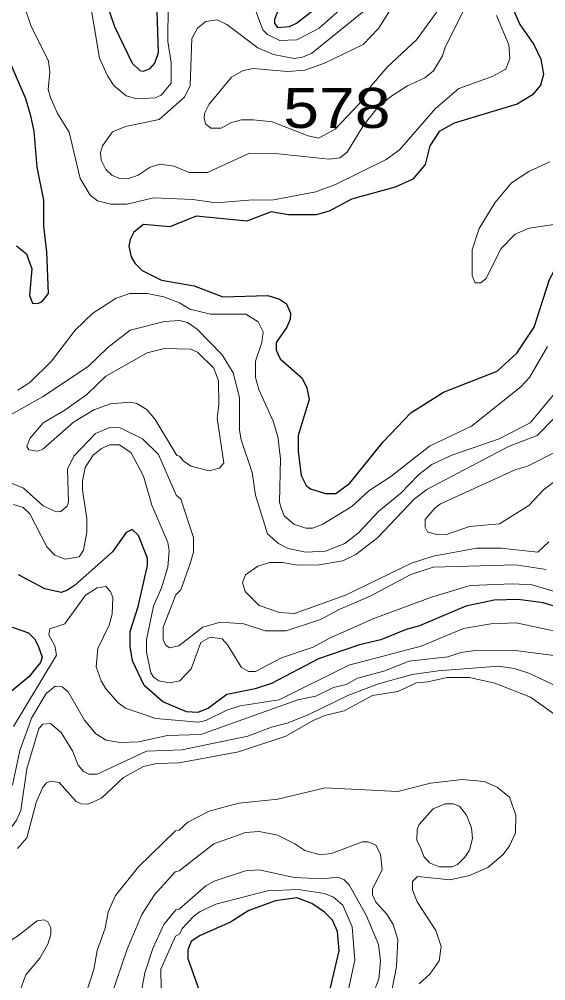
# Model space of a CAD drawing. Extents: x 577 to 602.9, y 7483.8 to 7511.6.
# Drawn here: x 590.931 to 591.983, y 7485.866 to 7487.785 of the extents above; entities that cross this region are included whole.
import ezdxf
from ezdxf.enums import TextEntityAlignment as Align

# ---------------------------------------------------------------- set-up
doc = ezdxf.new("R2010")
doc.units = 0
doc.header["$LTSCALE"] = 0.032
doc.layers.add('1', color=7, linetype='Continuous', lineweight=25)
doc.layers.add('2', color=7, linetype='Continuous', lineweight=13)
doc.layers.add('61', color=7, linetype='Continuous')

msp = doc.modelspace()

# ---------------------------------------------------------------- linework, layer by layer
at = {"layer": '1'}
for points in [[(591.1027, 7487.8256), (591.1218, 7487.7708), (591.1568, 7487.6976), (591.1719, 7487.6833), (591.1798, 7487.6817), (591.1926, 7487.6873), (591.2021, 7487.6976), (591.2093, 7487.7191), (591.2061, 7487.8217)], [(591.9146, 7487.8129), (591.9313, 7487.7747), (591.9591, 7487.735), (591.9734, 7487.7056), (591.9782, 7487.6753), (591.9726, 7487.6539), (591.9567, 7487.6348), (591.9257, 7487.6157), (591.8001, 7487.5783), (591.7699, 7487.5616), (591.7516, 7487.533), (591.742, 7487.4956), (591.7174, 7487.4662), (591.6824, 7487.4503), (591.5949, 7487.4265), (591.5504, 7487.4026), (591.5241, 7487.3954), (591.4693, 7487.3954), (591.4343, 7487.401), (591.3858, 7487.3827), (591.2848, 7487.3923), (591.2323, 7487.3708), (591.1798, 7487.3756), (591.16, 7487.3605), (591.1528, 7487.3461), (591.1504, 7487.3326), (591.1552, 7487.3112), (591.1623, 7487.2984), (591.1767, 7487.2841), (591.2156, 7487.265), (591.2808, 7487.2531), (591.3381, 7487.2316), (591.4279, 7487.234), (591.451, 7487.2269), (591.4653, 7487.2173), (591.4733, 7487.199), (591.4725, 7487.1871), (591.4661, 7487.1712), (591.4446, 7487.1402), (591.4446, 7487.1251), (591.4526, 7487.1076), (591.4963, 7487.0694), (591.5059, 7487.0495), (591.5106, 7487.0265), (591.4884, 7486.9549), (591.4884, 7486.9231), (591.4947, 7486.8746), (591.5043, 7486.8547), (591.513, 7486.8484)], [(591.4518, 7487.8121), (591.4414, 7487.7851), (591.4414, 7487.7779), (591.447, 7487.7692), (591.4709, 7487.7708), (591.4852, 7487.7779)], [(591.4852, 7487.7779), (591.5265, 7487.8097)], [(591.513, 7486.8484), (591.5432, 7486.8388), (591.5639, 7486.8388), (591.5917, 7486.8595), (591.6585, 7486.9422), (591.7134, 7487.0002), (591.7786, 7487.0408), (591.886, 7487.0829), (591.9249, 7487.1187), (591.9599, 7487.1712), (591.9901, 7487.2658), (592.0005, 7487.2849), (592.0545, 7487.3541), (592.1086, 7487.4082), (592.1555, 7487.4654), (592.1961, 7487.529), (592.278, 7487.6849), (592.3034, 7487.7231), (592.3456, 7487.7652), (592.3821, 7487.7891)], [(590.9262, 7487.3334), (590.9461, 7487.3175), (590.9564, 7487.2873), (590.9516, 7487.234), (590.958, 7487.2189), (590.9683, 7487.2181), (590.9771, 7487.2221), (590.9898, 7487.238), (590.9866, 7487.3215), (590.9802, 7487.3724), (590.9802, 7487.4241), (590.9675, 7487.4901), (590.9612, 7487.5624), (590.9548, 7487.5926), (590.9445, 7487.6268), (590.9095, 7487.7087)], [(591.1687, 7486.613), (591.1878, 7486.6949), (591.1878, 7486.71), (591.1695, 7486.7553), (591.1568, 7486.7673), (591.1448, 7486.7609), (591.1178, 7486.7227), (591.0415, 7486.6551), (591.028, 7486.6456), (591.0152, 7486.6416), (590.9826, 7486.6488), (590.9301, 7486.6766)], [(592.0132, 7486.6098), (591.9774, 7486.6209), (591.9281, 7486.6273), (591.8796, 7486.6257), (591.8231, 7486.6138), (591.7309, 7486.5748), (591.7039, 7486.5677), (591.6538, 7486.547), (591.6108, 7486.5366), (591.5289, 7486.5088), (591.4351, 7486.4595), (591.4025, 7486.4492), (591.346, 7486.438), (591.3094, 7486.4102), (591.288, 7486.4015), (591.2657, 7486.4031), (591.218, 7486.4229), (591.1806, 7486.4555), (591.1576, 7486.5048), (591.1528, 7486.5335), (591.1528, 7486.5637), (591.1687, 7486.613)], [(590.9079, 7486.5756), (590.95, 7486.5605), (590.962, 7486.5486), (590.9691, 7486.5351), (590.9771, 7486.512), (590.9739, 7486.5017), (590.9508, 7486.473), (590.9111, 7486.4404)], [(591.5488, 7485.8353), (591.5703, 7485.926), (591.5671, 7485.9649), (591.5567, 7485.9872), (591.5408, 7486.0031), (591.5154, 7486.0206), (591.486, 7486.0317), (591.443, 7486.0261), (591.3898, 7486.0063), (591.3532, 7485.9832), (591.2912, 7485.9562), (591.2745, 7485.945), (591.2681, 7485.9283), (591.2681, 7485.9108), (591.2935, 7485.8393)]]:
    msp.add_lwpolyline(points, dxfattribs=at)
at = {"layer": '2'}
for points in [[(591.7746, 7487.8129), (591.7245, 7487.7445), (591.6665, 7487.6897), (591.6347, 7487.6531), (591.61, 7487.6165), (591.5623, 7487.5664), (591.5289, 7487.5481), (591.5082, 7487.5529), (591.4367, 7487.5807), (591.3993, 7487.5847), (591.3754, 7487.5847), (591.3556, 7487.5791), (591.3349, 7487.568), (591.3142, 7487.568), (591.3031, 7487.5767), (591.3007, 7487.5887), (591.3015, 7487.5974), (591.311, 7487.6157), (591.3556, 7487.6698), (591.3786, 7487.6833), (591.3985, 7487.6873), (591.4677, 7487.6809), (591.5019, 7487.6841), (591.5408, 7487.6976), (591.618, 7487.735), (591.649, 7487.7668), (591.7436, 7487.9171)], [(591.0693, 7487.8431), (591.0916, 7487.7079), (591.1075, 7487.6722), (591.1202, 7487.6531), (591.1448, 7487.6324), (591.1663, 7487.6268), (591.2029, 7487.6284), (591.2148, 7487.634), (591.2347, 7487.6578), (591.2347, 7487.6992), (591.2283, 7487.7413), (591.2291, 7487.8153)], [(591.8231, 7487.8121), (591.7818, 7487.7294), (591.777, 7487.7127), (591.7587, 7487.6825), (591.7412, 7487.6682), (591.707, 7487.6523), (591.6736, 7487.6316), (591.6482, 7487.6109), (591.618, 7487.5728), (591.5862, 7487.5203), (591.5719, 7487.5091), (591.5504, 7487.506), (591.4494, 7487.5171), (591.3913, 7487.5185), (591.3071, 7487.4797), (591.2705, 7487.4797), (591.2403, 7487.4925), (591.2124, 7487.4964), (591.1926, 7487.4901), (591.1687, 7487.4742), (591.148, 7487.467), (591.1313, 7487.4678), (591.1162, 7487.4742), (591.1043, 7487.4853), (591.0948, 7487.5044), (591.094, 7487.5195), (591.0979, 7487.533), (591.1178, 7487.5608), (591.1433, 7487.5712), (591.2108, 7487.5855), (591.2617, 7487.63), (591.2729, 7487.6531), (591.2761, 7487.7469), (591.2872, 7487.7676), (591.3039, 7487.7811), (591.3269, 7487.7843), (591.346, 7487.7747), (591.408, 7487.7286), (591.4391, 7487.7151), (591.4804, 7487.7071), (591.4971, 7487.7095), (591.5154, 7487.7175), (591.6434, 7487.8209)], [(591.0733, 7487.4344), (591.0534, 7487.4678), (591.0311, 7487.56), (591.0081, 7487.5974), (590.9938, 7487.6292), (590.989, 7487.6451), (590.9922, 7487.6801), (590.9898, 7487.7016), (590.9548, 7487.7731), (590.9421, 7487.8105)], [(591.3985, 7487.8161), (591.4176, 7487.7644), (591.4271, 7487.7549), (591.4518, 7487.7429), (591.486, 7487.7445), (591.5305, 7487.7676), (591.5719, 7487.8042)], [(591.8844, 7487.793), (591.909, 7487.7342), (591.9114, 7487.7071), (591.9034, 7487.6857), (591.8756, 7487.6714)], [(591.8756, 7487.6714), (591.8096, 7487.6475), (591.7627, 7487.607), (591.6911, 7487.5251), (591.6641, 7487.5052), (591.5631, 7487.4559), (591.5234, 7487.4408), (591.4359, 7487.4241), (591.3977, 7487.4249), (591.3246, 7487.4193), (591.2784, 7487.4257), (591.1997, 7487.4288), (591.1472, 7487.4161), (591.1146, 7487.4161), (591.0876, 7487.4233), (591.0733, 7487.4344)], [(591.9909, 7487.5012), (591.9488, 7487.4813), (591.9146, 7487.4591), (591.8812, 7487.4193), (591.8502, 7487.3676), (591.8359, 7487.3255), (591.8359, 7487.273), (591.8422, 7487.2595), (591.8533, 7487.2595), (591.8637, 7487.2682), (591.8931, 7487.3271), (591.9217, 7487.3565), (591.9496, 7487.3684), (591.9989, 7487.3756)], [(590.9286, 7487.0448), (590.9524, 7487.0607), (590.9961, 7487.1028), (591.0431, 7487.1648), (591.0781, 7487.199), (591.125, 7487.2285), (591.152, 7487.238), (591.187, 7487.238), (591.2204, 7487.2316), (591.2514, 7487.2197), (591.2721, 7487.207), (591.3134, 7487.1966), (591.3842, 7487.1966), (591.4088, 7487.1815), (591.4184, 7487.1617), (591.416, 7487.1402), (591.4033, 7487.1028), (591.4033, 7487.0702), (591.4096, 7487.0464), (591.4383, 7486.9835), (591.4478, 7486.9525), (591.4534, 7486.908), (591.451, 7486.8213), (591.4542, 7486.8094), (591.4605, 7486.7943), (591.4796, 7486.7776), (591.5035, 7486.7696), (591.517, 7486.7696), (591.5377, 7486.7776), (591.5957, 7486.8126), (591.6299, 7486.8444), (591.6736, 7486.873), (591.7508, 7486.9334), (591.8343, 7486.9732), (591.9329, 7487.0519), (591.9504, 7487.0702), (591.9861, 7487.1322)], [(592.0084, 7487.0479), (591.952, 7486.9796), (591.8899, 7486.9478), (591.7953, 7486.9152), (591.7555, 7486.8969), (591.7293, 7486.877), (591.6935, 7486.8396), (591.6498, 7486.8038), (591.6092, 7486.7601), (591.5814, 7486.7394), (591.5432, 7486.7235), (591.5035, 7486.7219), (591.4685, 7486.7291), (591.4494, 7486.7394), (591.4271, 7486.7585), (591.4033, 7486.8356), (591.3969, 7486.881), (591.3747, 7486.9462), (591.3715, 7486.9652), (591.3715, 7487.0305), (591.3587, 7487.0798), (591.3365, 7487.1155), (591.2864, 7487.1672), (591.2673, 7487.1799), (591.2514, 7487.1839), (591.2212, 7487.1823), (591.1528, 7487.1648), (591.1083, 7487.1306), (591.0693, 7487.0925), (590.9779, 7487.032), (590.9103, 7486.9939)], [(592.0339, 7487.0241), (591.9655, 7486.9549), (591.9082, 7486.9326), (591.7452, 7486.8468), (591.7206, 7486.8285), (591.6466, 7486.7506), (591.6037, 7486.7172), (591.5774, 7486.7044), (591.5305, 7486.6965), (591.4868, 7486.6957), (591.4574, 7486.7013), (591.4319, 7486.7013), (591.408, 7486.6941), (591.3834, 7486.6766), (591.377, 7486.6615), (591.3826, 7486.6432), (591.4104, 7486.6154), (591.451, 7486.6011), (591.4812, 7486.5995), (591.583, 7486.636), (591.715, 7486.6997), (591.7579, 7486.714), (591.8454, 7486.7299), (591.8931, 7486.7299), (591.9671, 7486.7219), (591.9893, 7486.7426)], [(590.9079, 7486.8627), (590.9397, 7486.8492), (590.9795, 7486.8142), (591.0049, 7486.8022), (591.0144, 7486.803), (591.0272, 7486.8134), (591.0295, 7486.8213), (591.028, 7486.8873), (591.0407, 7486.9136), (591.0836, 7486.9589), (591.1122, 7486.9708), (591.1329, 7486.97), (591.1774, 7486.9478), (591.2093, 7486.9167), (591.245, 7486.8356), (591.2538, 7486.8277), (591.2792, 7486.7513), (591.2792, 7486.7219), (591.2729, 7486.6989), (591.2538, 7486.6464), (591.2442, 7486.6368), (591.2188, 7486.5724), (591.2188, 7486.5462), (591.2244, 7486.5359), (591.2315, 7486.5311), (591.2498, 7486.5351), (591.2983, 7486.5724), (591.3333, 7486.582), (591.3802, 7486.5788), (591.4224, 7486.5645), (591.4645, 7486.5645), (591.5329, 7486.5875), (591.5703, 7486.6074), (591.6323, 7486.6337), (591.7134, 7486.6774), (591.7579, 7486.6917), (591.9233, 7486.6965), (591.9838, 7486.6869)], [(592.1038, 7486.6122), (591.9559, 7486.6567), (591.917, 7486.6583), (591.8319, 7486.6551), (591.7547, 7486.6321), (591.6394, 7486.5891), (591.5512, 7486.5502), (591.5186, 7486.5319), (591.455, 7486.5112), (591.4033, 7486.4834), (591.389, 7486.4834), (591.3754, 7486.4913), (591.3476, 7486.5366), (591.3365, 7486.5486), (591.3126, 7486.5518), (591.2943, 7486.5414), (591.2745, 7486.4889), (591.2522, 7486.4651), (591.2315, 7486.4611), (591.2101, 7486.4651), (591.2005, 7486.4714), (591.1941, 7486.481), (591.1854, 7486.5223), (591.1854, 7486.547), (591.1997, 7486.6138), (591.2156, 7486.6504), (591.2283, 7486.6917), (591.2307, 7486.7251), (591.2283, 7486.741), (591.1965, 7486.8158), (591.1798, 7486.8738), (591.1552, 7486.9199), (591.1313, 7486.9358), (591.1122, 7486.9358), (591.0955, 7486.9287), (591.0788, 7486.9152), (591.0629, 7486.8905), (591.0574, 7486.8643), (591.0574, 7486.8452), (591.0661, 7486.7887), (591.0661, 7486.7617), (591.0598, 7486.7259), (591.051, 7486.7124), (591.0232, 7486.7076), (591.0025, 7486.7156), (590.9866, 7486.7323), (590.9524, 7486.7983), (590.9389, 7486.811), (590.9198, 7486.8166)], [(592.006, 7486.8666), (591.9782, 7486.846), (591.9488, 7486.815), (591.8907, 7486.7784), (591.8303, 7486.7728), (591.785, 7486.7569), (591.7667, 7486.7561), (591.7468, 7486.7625), (591.742, 7486.772), (591.742, 7486.7871), (591.7611, 7486.8094), (591.773, 7486.8181), (591.9233, 7486.8865), (591.9464, 7486.8937), (592.01, 7486.9255)], [(592.0235, 7486.5597), (591.9241, 7486.5804), (591.8732, 7486.5788), (591.8184, 7486.5693), (591.7341, 7486.5343), (591.5893, 7486.4961), (591.4502, 7486.4269), (591.3723, 7486.415), (591.346, 7486.4062), (591.3039, 7486.3856), (591.2888, 7486.3824), (591.2045, 7486.3895), (591.1433, 7486.4102), (591.1289, 7486.4213), (591.1043, 7486.4492), (591.0948, 7486.4651), (591.0852, 7486.4929), (591.0884, 7486.5295), (591.1107, 7486.5764), (591.117, 7486.5979), (591.1186, 7486.6313), (591.1138, 7486.6432), (591.1043, 7486.6535), (591.0868, 7486.6504), (591.0637, 7486.636), (591.0224, 7486.5788), (590.9922, 7486.5685), (590.9906, 7486.5565), (591.0025, 7486.5351), (591.0057, 7486.516), (590.9198, 7486.3736)], [(590.9182, 7486.2567), (590.9325, 7486.3259), (590.9564, 7486.3919), (590.985, 7486.4396), (591.0033, 7486.454), (591.0168, 7486.4532), (591.0288, 7486.4428), (591.0614, 7486.3864), (591.0844, 7486.3593), (591.1051, 7486.3466), (591.1329, 7486.3418), (591.1695, 7486.3434), (591.2275, 7486.3561), (591.2943, 7486.3577), (591.4876, 7486.4269), (591.5234, 7486.4341), (591.5591, 7486.4516), (591.5846, 7486.4579), (591.6068, 7486.4706), (591.6593, 7486.4842), (591.7102, 7486.504), (591.7873, 7486.5128), (591.8136, 7486.5215), (591.8374, 7486.5247), (591.9225, 7486.5255), (591.9989, 7486.5152)], [(592.0172, 7486.4484), (591.9488, 7486.4802), (591.9201, 7486.4897), (591.8883, 7486.4945), (591.7683, 7486.485), (591.7158, 7486.4778), (591.649, 7486.4587), (591.5878, 7486.4357), (591.5098, 7486.3975), (591.4685, 7486.3808), (591.4351, 7486.3728), (591.3882, 7486.3546), (591.2562, 7486.3275), (591.1854, 7486.3243), (591.0868, 7486.279), (591.0701, 7486.279), (591.0598, 7486.2838), (591.0494, 7486.2965), (591.0375, 7486.3251), (591.0152, 7486.3617), (590.9938, 7486.38), (590.9787, 7486.3784), (590.9707, 7486.3697), (590.9468, 7486.2893)], [(591.9989, 7486.3991), (591.9527, 7486.4325), (591.8812, 7486.4603), (591.8303, 7486.4714), (591.7858, 7486.4714), (591.7476, 7486.4627), (591.7245, 7486.4611), (591.6872, 7486.4436), (591.6371, 7486.4357), (591.5806, 7486.4054), (591.5416, 7486.3959), (591.5186, 7486.3856), (591.4637, 7486.3546), (591.3691, 7486.3235), (591.2506, 7486.3013), (591.2053, 7486.2997), (591.1798, 7486.2941), (591.1393, 7486.2719), (591.0955, 7486.2305), (591.0685, 7486.2186), (591.055, 7486.2194), (591.0454, 7486.2241), (591.0113, 7486.2623), (590.9946, 7486.2647), (590.9858, 7486.2615), (590.9779, 7486.2512), (590.9651, 7486.2218), (590.9468, 7486.1518), (590.9278, 7486.1303)], [(590.9468, 7486.2893), (590.9349, 7486.2059), (590.9262, 7486.1868), (590.8944, 7486.1422), (590.8578, 7486.1144), (590.8331, 7486.1073), (590.8109, 7486.1104), (590.7162, 7486.147), (590.6956, 7486.147), (590.6813, 7486.1399), (590.6685, 7486.1224), (590.6654, 7486.1033), (590.6972, 7486.0476), (590.7059, 7486.011), (590.7027, 7485.98), (590.6717, 7485.9228), (590.6208, 7485.8782), (590.5954, 7485.8464)], [(591.055, 7485.8107), (591.0804, 7485.8886), (591.0868, 7485.9267), (591.1027, 7485.9713), (591.1091, 7486.0039), (591.1234, 7486.0365), (591.1695, 7486.0937), (591.2434, 7486.1653), (591.2506, 7486.1669), (591.2681, 7486.1828), (591.311, 7486.2051), (591.3699, 7486.221), (591.4478, 7486.2289), (591.5424, 7486.2512), (591.6872, 7486.244), (591.7524, 7486.2607), (591.816, 7486.2679), (591.8597, 7486.2639), (591.886, 7486.2528), (591.9106, 7486.2329), (591.9233, 7486.1971), (591.9225, 7486.1613), (591.9106, 7486.1359), (591.8979, 7486.1184), (591.8669, 7486.0921), (591.8303, 7486.0762), (591.7921, 7486.0675), (591.7269, 7486.0747), (591.7166, 7486.0643), (591.7166, 7486.0476), (591.7261, 7486.0238), (591.7635, 7485.9665), (591.7738, 7485.9347), (591.7699, 7485.9061), (591.7516, 7485.8798), (591.7301, 7485.86)], [(591.1154, 7485.8377), (591.1472, 7485.9291), (591.1759, 7485.9983), (591.2013, 7486.0381), (591.2427, 7486.0834), (591.2506, 7486.0858), (591.3198, 7486.1399), (591.3834, 7486.1621), (591.4104, 7486.1645), (591.447, 7486.1566), (591.482, 7486.1399), (591.5019, 7486.1263), (591.5321, 7486.1176), (591.5552, 7486.12), (591.6172, 7486.1438), (591.6283, 7486.1438), (591.6434, 7486.1367), (591.653, 7486.1192), (591.6561, 7486.0882), (591.6371, 7486.0492), (591.6371, 7486.0381), (591.6434, 7486.023), (591.6657, 7485.9991), (591.6784, 7485.9784), (591.6872, 7485.949), (591.6848, 7485.8949), (591.672, 7485.8297)], [(591.6426, 7485.8528), (591.6498, 7485.8695), (591.653, 7485.9061), (591.649, 7485.9387), (591.6243, 7485.9975), (591.5901, 7486.058), (591.5798, 7486.0683), (591.5671, 7486.0731), (591.5377, 7486.0699), (591.4804, 7486.0723), (591.4104, 7486.0874), (591.3834, 7486.0858), (591.3206, 7486.0651), (591.3039, 7486.0556), (591.2506, 7486.0094), (591.2442, 7486.0079), (591.2204, 7485.9784), (591.1981, 7485.9307), (591.1822, 7485.8822), (591.1759, 7485.8496)], [(591.5886, 7485.8464), (591.6013, 7485.9077), (591.5965, 7485.9737), (591.5774, 7486.0174), (591.5591, 7486.0333), (591.5408, 7486.0405), (591.4892, 7486.0484), (591.4271, 7486.046), (591.3238, 7486.019), (591.2927, 7486.0047), (591.28, 7485.9951), (591.257, 7485.9705), (591.2522, 7485.9601), (591.2434, 7485.9554), (591.214, 7485.8894), (591.2148, 7485.8504)], [(590.7441, 7485.8528), (590.7624, 7485.8727), (590.8355, 7485.9045), (590.8451, 7485.9053), (590.9278, 7485.9554), (590.9675, 7485.9856), (590.981, 7485.988), (590.9882, 7485.984), (590.9946, 7485.9721), (590.9946, 7485.9586), (590.9882, 7485.9395), (590.9723, 7485.9116), (590.9445, 7485.8782), (590.9325, 7485.8456)]]:
    msp.add_lwpolyline(points, dxfattribs=at)
for points in [[(591.0661, 7487.0368), (591.1043, 7487.0734), (591.187, 7487.1195), (591.2212, 7487.1283), (591.2737, 7487.1267), (591.2872, 7487.1211), (591.3198, 7487.0893), (591.3293, 7487.0639), (591.3301, 7487.0161), (591.3269, 7486.9891), (591.3397, 7486.8992), (591.3309, 7486.8897), (591.311, 7486.8841), (591.2745, 7486.8937), (591.2594, 7486.9032), (591.2514, 7486.9136), (591.2458, 7486.9144), (591.2029, 7486.9867), (591.187, 7487.0058), (591.1663, 7487.0185), (591.152, 7487.0209), (591.1138, 7487.0177), (591.0804, 7487.0058), (591.0399, 7486.9812), (590.9787, 7486.9271), (590.9683, 7486.9231), (590.9508, 7486.9263), (590.9468, 7486.9326), (590.9524, 7486.9486), (590.9795, 7486.9796), (591.0224, 7487.005)], [(591.7341, 7486.1287), (591.7396, 7486.1144), (591.7508, 7486.1017), (591.7707, 7486.0937), (591.7961, 7486.0937), (591.8064, 7486.0985), (591.8215, 7486.1128), (591.8303, 7486.1271), (591.8366, 7486.1502), (591.8343, 7486.1717), (591.8247, 7486.1971), (591.8104, 7486.2146), (591.7977, 7486.2194), (591.7818, 7486.2194), (591.7579, 7486.2098), (591.7301, 7486.178), (591.7261, 7486.1685), (591.7253, 7486.147)]]:
    msp.add_lwpolyline(points, close=True, dxfattribs=at)

# ---------------------------------------------------------------- texts
at = {"layer": '61', "width": 1.2}
msp.add_text('578', height=0.08, dxfattribs=at).set_placement((591.5657, 7487.5685), align=Align.CENTER)

doc.saveas('drawing.dxf')
